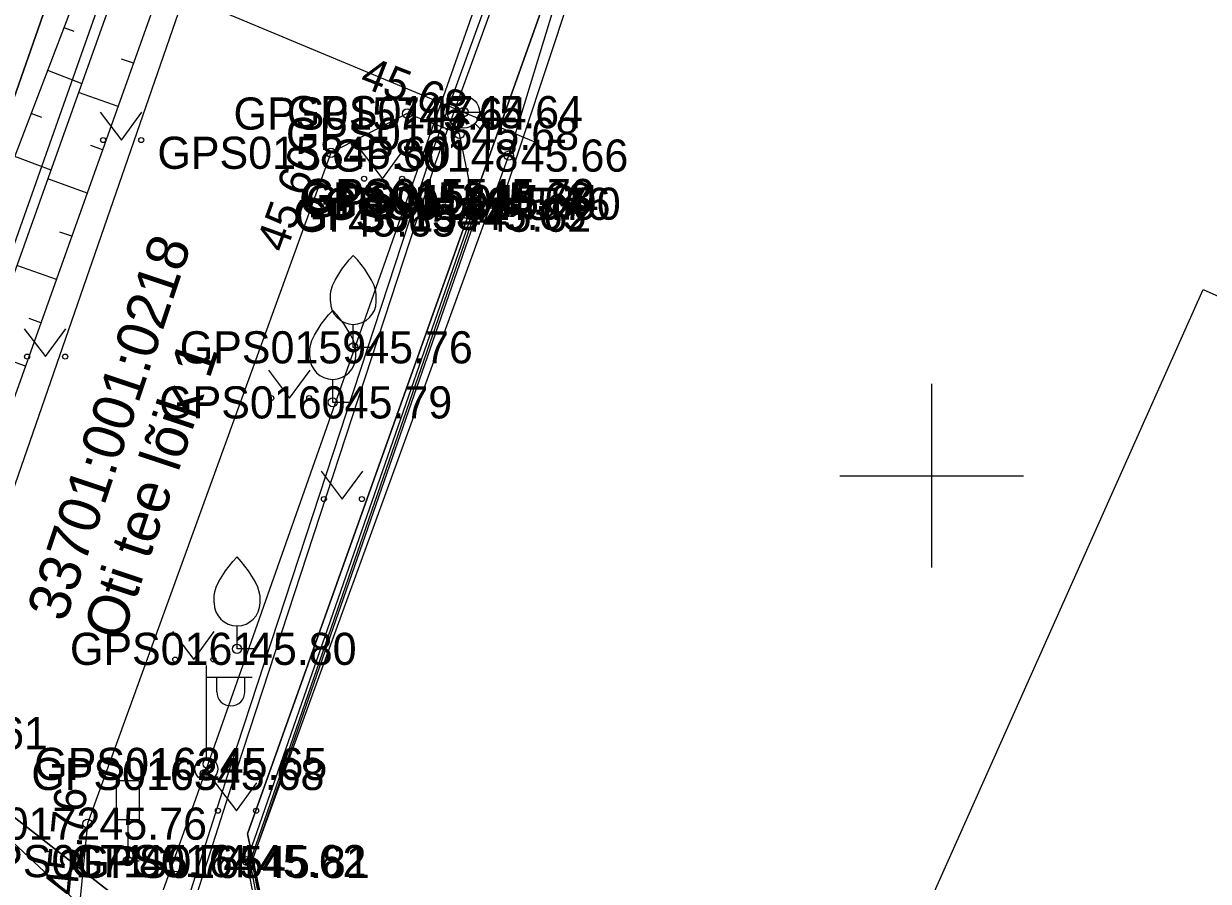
# Model space of a CAD drawing. Extents: x 551623 to 559850, y 6561220 to 6567135.
# Drawn here: x 557080.23 to 557106.03, y 6565491.17 to 6565509.85 of the extents above; entities that cross this region are included whole.
import ezdxf

# ---------------------------------------------------------------- set-up
doc = ezdxf.new("R2010")
doc.units = 0
for name, color, linetype in [('AED', 7, 'Continuous'), ('HALJASTUS', 7, 'Continuous'), ('Hoone Elu- või ühiskondlik hoone', 7, 'Continuous'), ('KORGUS-EH2000', 7, 'Continuous'), ('KPOHULIIN', 7, 'Continuous'), ('KTRASS', 7, 'Continuous'), ('LIIKLUS', 7, 'Continuous'), ('MOOTKORG-EH2000', 7, 'Continuous'), ('MOOTMPUNKT', 7, 'Continuous'), ('MOOTNR', 7, 'Continuous'), ('MOOTPIIR', 7, 'Continuous'), ('MPKAABEL', 7, 'Continuous'), ('MPOHULIIN', 7, 'Continuous'), ('PIIR', 7, 'Continuous'), ('POST', 7, 'Continuous'), ('PUU', 7, 'Continuous'), ('RELJEEF', 7, 'Continuous'), ('TEE', 7, 'Continuous'), ('VKAEV', 7, 'Continuous'), ('VORK', 7, 'Continuous'), ('VTRASS', 7, 'Continuous')]:
    doc.layers.add(name, color=color, linetype=linetype)

msp = doc.modelspace()

# ---------------------------------------------------------------- linework, layer by layer
at = {"layer": 'AED'}
for p, q in [((557092.603, 6565511.899), (557090.629, 6565505.926)), ((557090.504, 6565506.051), (557090.504, 6565505.801)), ((557090.504, 6565506.051), (557090.754, 6565506.051)), ((557090.754, 6565506.051), (557090.754, 6565505.801)), ((557090.504, 6565505.801), (557090.754, 6565505.801))]:
    msp.add_line(p, q, dxfattribs=at)
for points in [[(557085.945, 6565487.764), (557085.846, 6565487.745), (557085.091, 6565491.609), (557089.985, 6565505.663), (557089.881, 6565505.705), (557090.01, 6565506.039), (557090.394, 6565505.891), (557090.266, 6565505.557), (557090.079, 6565505.63), (557085.195, 6565491.601), (557085.945, 6565487.764)], [(557085.902, 6565487.674), (557085.16, 6565491.59), (557090.147, 6565505.982), (557090.629, 6565505.926)]]:
    msp.add_lwpolyline(points, dxfattribs=at)
at = {"layer": 'HALJASTUS'}
for p, q in [((557081.896, 6565507.919), (557082.36, 6565507.312)), ((557082.36, 6565507.312), (557082.805, 6565507.919)), ((557087.58, 6565507.075), (557088.043, 6565506.468)), ((557088.043, 6565506.468), (557088.489, 6565507.075)), ((557080.241, 6565503.201), (557080.704, 6565502.594)), ((557080.704, 6565502.594), (557081.15, 6565503.201)), ((557085.558, 6565502.299), (557086.021, 6565501.692)), ((557086.021, 6565501.692), (557086.467, 6565502.299)), ((557086.704, 6565500.1), (557087.167, 6565499.493)), ((557087.167, 6565499.493), (557087.613, 6565500.1)), ((557083.468, 6565496.605), (557083.931, 6565495.998)), ((557083.931, 6565495.998), (557084.377, 6565496.605)), ((557084.398, 6565493.313), (557084.861, 6565492.706)), ((557084.861, 6565492.706), (557085.307, 6565493.313))]:
    msp.add_line(p, q, dxfattribs=at)
for centre in [(557081.959, 6565507.312), (557082.787, 6565507.312), (557087.642, 6565506.468), (557088.471, 6565506.468), (557080.303, 6565502.594), (557081.132, 6565502.594), (557085.62, 6565501.692), (557086.449, 6565501.692), (557086.766, 6565499.493), (557087.595, 6565499.493), (557083.53, 6565495.998), (557084.359, 6565495.998), (557084.46, 6565492.706), (557085.289, 6565492.706)]:
    msp.add_circle(centre, 0.055, dxfattribs=at)
at = {"layer": 'Hoone Elu- või ühiskondlik hoone'}
msp.add_lwpolyline([(557099.49, 6565489.659), (557105.914, 6565504.056), (557119.667, 6565497.918), (557115.076, 6565487.63), (557111.494, 6565489.228), (557109.661, 6565485.12)], close=True, dxfattribs=at)
at = {"layer": 'KORGUS-EH2000'}
for centre in [(557089.721, 6565507.445), (557086.921, 6565507.034), (557089.881, 6565505.705), (557081.618, 6565492.424), (557085.091, 6565491.609)]:
    msp.add_circle(centre, 0.1, dxfattribs=at)
at = {"layer": 'KPOHULIIN'}
msp.add_lwpolyline([(557033.153, 6565351.076), (557050.554, 6565399.565), (557067.065, 6565445.505), (557084.207, 6565493.616), (557103.697, 6565548.895), (557103.697, 6565548.895), (557136.898, 6565642.401), (557153.703, 6565689.258)], dxfattribs=at)
at = {"layer": 'KTRASS'}
msp.add_lwpolyline([(557074.882, 6565496.793), (557106.57, 6565467.178), (557130.902, 6565448.345), (557153.936, 6565428.332), (557155.296, 6565415.026), (557154.654, 6565400.355)], dxfattribs=at)
at = {"layer": 'LIIKLUS'}
for p, q in [((557082.246, 6565493.358), (557082.246, 6565492.508)), ((557082.746, 6565493.358), (557082.246, 6565493.358)), ((557082.746, 6565493.358), (557082.746, 6565492.508)), ((557082.746, 6565492.508), (557082.246, 6565492.508)), ((557082.496, 6565492.508), (557082.496, 6565491.608)), ((557082.746, 6565491.608), (557082.496, 6565491.608))]:
    msp.add_line(p, q, dxfattribs=at)
at = {"layer": 'MOOTMPUNKT'}
for centre in [(557089.807, 6565507.919), (557088.579, 6565507.888), (557089.721, 6565507.445), (557086.921, 6565507.034), (557090.794, 6565506.973), (557090.064, 6565506.115), (557090.01, 6565506.039), (557090.147, 6565505.982), (557090.406, 6565505.922), (557090.629, 6565505.926), (557089.881, 6565505.705), (557089.985, 6565505.663), (557087.407, 6565502.797), (557086.959, 6565501.598), (557084.876, 6565496.231), (557084.238, 6565493.725), (557084.175, 6565493.506), (557081.618, 6565492.424), (557082.496, 6565491.608), (557085.091, 6565491.609), (557085.16, 6565491.59)]:
    msp.add_circle(centre, 0.1, dxfattribs=at)
at = {"layer": 'MOOTPIIR'}
msp.add_lwpolyline([(557123.745, 6565457.887), (557086.02, 6565487.88), (557085.195, 6565491.601), (557090.794, 6565506.973), (557092.421, 6565512.313), (557096.003, 6565522.5), (557100.007, 6565533.93)], dxfattribs=at)
at = {"layer": 'MPKAABEL'}
for points in [[(557105.948, 6565552.538), (557105.509, 6565552.544), (557103.165, 6565546.339), (557100.207, 6565538.214), (557099.367, 6565534.535), (557097.281, 6565528.61), (557094.889, 6565521.38), (557092.717, 6565516.421), (557091.623, 6565513.935), (557089.057, 6565506.872), (557084.72, 6565493.643), (557083.163, 6565488.768), (557080.193, 6565481.254), (557079.927, 6565481.17), (557074.171, 6565485.645), (557071.815, 6565488.222), (557065.445, 6565493.431), (557060.561, 6565496.745), (557053.766, 6565501.663), (557042.922, 6565510.883), (557041.82, 6565512.055), (557041.484, 6565511.936)], [(557093.168, 6565516.078), (557092.779, 6565516.189), (557091.762, 6565513.879), (557089.199, 6565506.823), (557084.863, 6565493.597), (557083.304, 6565488.717), (557080.334, 6565481.203), (557081.334, 6565479.859), (557093.461, 6565470.617), (557109.919, 6565457.713), (557112.862, 6565455.31), (557115.729, 6565452.713), (557121.786, 6565447.765), (557127.108, 6565443.435), (557128.403, 6565442.736), (557128.547, 6565442.26)]]:
    msp.add_lwpolyline(points, dxfattribs=at)
at = {"layer": 'MPOHULIIN'}
msp.add_lwpolyline([(557050.554, 6565399.565), (557067.065, 6565445.505), (557084.207, 6565493.616), (557103.697, 6565548.895), (557120.292, 6565595.621), (557120.292, 6565595.621), (557153.703, 6565689.258)], dxfattribs=at)
at = {"layer": 'PIIR'}
for points in [[(557143.03, 6565692.36), (557157.5, 6565654.27), (557142.14, 6565653.78), (557122.77, 6565599.28), (557106.21, 6565552.32), (557093.58, 6565515.97), (557085.1, 6565492.2), (557086.02, 6565487.88), (557073.92, 6565497.32), (557076.42, 6565497.95), (557098, 6565559.71), (557096.67, 6565561.36), (557100.66, 6565572.69), (557102.77, 6565573.26), (557114.53, 6565606.57), (557127.78, 6565643.89), (557142.97, 6565686.18)], [(557025.39, 6565597.47), (557102.77, 6565573.26), (557100.66, 6565572.69), (557096.67, 6565561.36), (557098, 6565559.71), (557076.42, 6565497.95), (557073.92, 6565497.32), (557050.16, 6565517.1), (557050.04, 6565519.69), (557042.48, 6565527.46), (557038.28, 6565523.47), (557016.16, 6565569.02)], [(557093.58, 6565515.97), (557148.5, 6565493.52), (557141.97, 6565474.84), (557133.47, 6565450.53), (557086.02, 6565487.88), (557085.1, 6565492.2)]]:
    msp.add_lwpolyline(points, close=True, dxfattribs=at)
msp.add_lwpolyline([(557128.11, 6565441.77), (557080.53, 6565479.22), (557071.98, 6565485.55), (557041.27, 6565511.5), (557033.78, 6565519.2), (557038.28, 6565523.47), (557042.48, 6565527.46), (557050.04, 6565519.69), (557050.16, 6565517.1), (557073.92, 6565497.32), (557086.02, 6565487.88), (557133.47, 6565450.53)], dxfattribs=at)
at = {"layer": 'POST'}
for p, q in [((557084.207, 6565493.866), (557084.207, 6565495.866)), ((557084.207, 6565495.616), (557085.207, 6565495.616)), ((557084.433, 6565495.295), (557084.433, 6565495.616)), ((557085.046, 6565495.295), (557085.046, 6565495.616)), ((557084.207, 6565493.616), (557084.207, 6565493.616))]:
    msp.add_line(p, q, dxfattribs=at)
msp.add_circle((557084.207, 6565493.616), 0.25, dxfattribs=at)
msp.add_arc((557084.74, 6565495.295), 0.306, 180, 0, dxfattribs=at)
at = {"layer": 'PUU'}
for p, q in [((557087.407, 6565502.797), (557087.407, 6565503.297)), ((557087.807, 6565502.797), (557087.407, 6565502.797)), ((557086.959, 6565501.598), (557086.959, 6565502.098)), ((557087.359, 6565501.598), (557086.959, 6565501.598)), ((557084.876, 6565496.231), (557084.876, 6565496.731)), ((557085.276, 6565496.231), (557084.876, 6565496.231))]:
    msp.add_line(p, q, dxfattribs=at)
for points in [[(557086.907, 6565503.797), (557086.907, 6565503.947), (557086.917, 6565504.012), (557086.952, 6565504.142), (557087.012, 6565504.262), (557087.157, 6565504.497), (557087.317, 6565504.702), (557087.407, 6565504.797)], [(557087.907, 6565503.797), (557087.907, 6565503.947), (557087.897, 6565504.012), (557087.862, 6565504.142), (557087.802, 6565504.262), (557087.657, 6565504.497), (557087.497, 6565504.702), (557087.407, 6565504.797)], [(557086.459, 6565502.598), (557086.459, 6565502.748), (557086.469, 6565502.813), (557086.504, 6565502.943), (557086.564, 6565503.063), (557086.709, 6565503.298), (557086.869, 6565503.503), (557086.959, 6565503.598)], [(557087.459, 6565502.598), (557087.459, 6565502.748), (557087.449, 6565502.813), (557087.414, 6565502.943), (557087.354, 6565503.063), (557087.209, 6565503.298), (557087.049, 6565503.503), (557086.959, 6565503.598)], [(557084.376, 6565497.231), (557084.376, 6565497.381), (557084.386, 6565497.446), (557084.421, 6565497.576), (557084.481, 6565497.696), (557084.626, 6565497.931), (557084.786, 6565498.136), (557084.876, 6565498.231)], [(557085.376, 6565497.231), (557085.376, 6565497.381), (557085.366, 6565497.446), (557085.331, 6565497.576), (557085.271, 6565497.696), (557085.126, 6565497.931), (557084.966, 6565498.136), (557084.876, 6565498.231)]]:
    msp.add_lwpolyline(points, dxfattribs=at)
msp.add_circle((557083.555, 6565491.497), 0.125, dxfattribs=at)
for centre in [(557087.407, 6565503.797), (557086.959, 6565502.598), (557084.876, 6565497.231)]:
    msp.add_arc(centre, 0.5, 180, 0, dxfattribs=at)
at = {"layer": 'RELJEEF'}
for p, q in [((557081.101, 6565509.765), (557081.319, 6565509.682)), ((557082.618, 6565508.983), (557082.36, 6565509.075)), ((557080.744, 6565508.831), (557081.492, 6565508.545)), ((557082.283, 6565508.041), (557081.422, 6565508.348)), ((557080.387, 6565507.897), (557080.618, 6565507.809)), ((557080.03, 6565506.963), (557080.821, 6565506.661)), ((557081.947, 6565507.099), (557081.689, 6565507.191)), ((557081.611, 6565506.157), (557080.751, 6565506.464)), ((557081.276, 6565505.215), (557081.017, 6565505.307)), ((557080.94, 6565504.273), (557080.079, 6565504.58)), ((557080.604, 6565503.331), (557080.346, 6565503.424)), ((557080.269, 6565502.389), (557079.407, 6565502.696))]:
    msp.add_line(p, q, dxfattribs=at)
for points in [[(557089.03, 6565541.834), (557091.192, 6565540.217), (557091.524, 6565539.458), (557087.21, 6565526.6), (557082.458, 6565513.315), (557075.376, 6565494.786), (557076.066, 6565494.069), (557077.359, 6565494.226), (557084.047, 6565512.991), (557088.801, 6565526.211), (557093.326, 6565539.178), (557092.57, 6565539.97), (557091.35, 6565541.164), (557089.491, 6565542.364)], [(557089.47, 6565541.899), (557090.632, 6565541.186), (557091.6, 6565540.305), (557092.402, 6565539.265), (557087.839, 6565526.415), (557083.151, 6565513.197), (557076.503, 6565494.551)]]:
    msp.add_lwpolyline(points, dxfattribs=at)
at = {"layer": 'TEE'}
for points in [[(557094.385, 6565540.223), (557089.288, 6565525.984), (557088.839, 6565525.533), (557087.571, 6565522.643), (557087.743, 6565521.936), (557084.5, 6565512.704), (557078.154, 6565494.394), (557076.49, 6565493.404), (557074.726, 6565493.342), (557073.086, 6565494.198), (557069.049, 6565497.308), (557063.877, 6565501.27), (557060.637, 6565504.217), (557057.29, 6565506.554), (557054.112, 6565508.272), (557052.882, 6565508.658), (557051.189, 6565510.415), (557048.91, 6565512.484), (557047.278, 6565515.906), (557045.38, 6565518.963), (557040.249, 6565523.777), (557038.79, 6565525.281)], [(557090.01, 6565506.039), (557089.721, 6565507.445), (557088.579, 6565507.888), (557086.921, 6565507.034), (557081.618, 6565492.424), (557081.45, 6565490.731), (557081.794, 6565488.652), (557082.734, 6565486.721), (557083.97, 6565485.492), (557091.424, 6565479.076), (557096.654, 6565474.678), (557112.059, 6565462.242)]]:
    msp.add_lwpolyline(points, dxfattribs=at)
at = {"layer": 'VKAEV'}
for p, q in [((557089.457, 6565507.919), (557090.157, 6565507.919)), ((557089.56, 6565507.671), (557089.42, 6565507.532)), ((557090.055, 6565507.671), (557090.194, 6565507.532))]:
    msp.add_line(p, q, dxfattribs=at)
msp.add_circle((557089.807, 6565507.919), 0.35, dxfattribs=at)
at = {"layer": 'VORK'}
for p, q in [((557100, 6565502), (557100, 6565498)), ((557098, 6565500), (557102, 6565500))]:
    msp.add_line(p, q, dxfattribs=at)
at = {"layer": 'VTRASS'}
for points in [[(557145.322, 6565689.495), (557134.032, 6565659.135), (557130.382, 6565646.475), (557120.112, 6565618.925), (557118.572, 6565614.685), (557109.512, 6565589.115), (557108.482, 6565586.205), (557104.61, 6565573.91), (557101.828, 6565566.771), (557100.892, 6565564.715), (557100.207, 6565563.094), (557095.302, 6565548.745), (557082.162, 6565511.115), (557077.662, 6565498.385), (557074.832, 6565487.185), (557073.992, 6565486.035), (557070.902, 6565479.045), (557049.552, 6565418.835), (557036.81, 6565383.508), (557036.652, 6565383.055), (557029.612, 6565366.205)], [(557082.162, 6565511.115), (557089.807, 6565507.919), (557091.409, 6565507.249)]]:
    msp.add_lwpolyline(points, dxfattribs=at)

# ---------------------------------------------------------------- texts
at = {"layer": 'KORGUS-EH2000'}
for s, rotation, p in [(' 45.68', 338.7972, (557087.273, 6565508.589)), (' 45.60', 70.0523, (557085.845, 6565504.585)), (' 45.76', 84.3501, (557081.357, 6565490.589))]:
    msp.add_text(s, height=0.7, rotation=rotation, dxfattribs=at).set_placement(p)
for s, p in [(' 45.65', (557087.035, 6565505.21)), (' 45.62', (557085.091, 6565491.259))]:
    msp.add_text(s, height=0.7, dxfattribs=at).set_placement(p)
at = {"layer": 'MOOTKORG-EH2000'}
for s, p in [(' 45.64', (557088.579, 6565507.538)), (' 45.64', (557089.807, 6565507.569)), (' 45.68', (557089.721, 6565507.095)), (' 45.60', (557086.921, 6565506.684)), (' 45.66', (557090.794, 6565506.623)), (' 45.70', (557090.064, 6565505.765)), (' 45.68', (557090.01, 6565505.689)), (' 45.84', (557090.147, 6565505.632)), (' 45.76', (557090.406, 6565505.572)), (' 45.90', (557090.629, 6565505.576)), (' 45.65', (557089.881, 6565505.355)), (' 45.62', (557089.985, 6565505.313)), (' 45.76', (557087.407, 6565502.447)), (' 45.79', (557086.959, 6565501.248)), (' 45.80', (557084.876, 6565495.881)), (' 45.61', (557078.154, 6565494.044)), (' 45.65', (557084.238, 6565493.375)), (' 45.68', (557084.175, 6565493.156)), (' 45.76', (557081.618, 6565492.074)), (' 45.74', (557082.496, 6565491.258)), (' 45.62', (557085.091, 6565491.259)), (' 45.81', (557085.16, 6565491.24))]:
    msp.add_text(s, height=0.7, dxfattribs=at).set_placement(p)
at = {"layer": 'MOOTNR'}
for s, p in [('GPS0157 ', (557084.799, 6565507.538)), ('GPS0147 ', (557085.957, 6565507.569)), ('GPS0156 ', (557085.941, 6565507.095)), ('GPS0158 ', (557083.141, 6565506.684)), ('GPS0148 ', (557086.944, 6565506.623)), ('GPS0155 ', (557086.285, 6565505.765)), ('GPS0152 ', (557086.23, 6565505.689)), ('GPS0150 ', (557086.367, 6565505.632)), ('GPS0151 ', (557086.766, 6565505.572)), ('GPS0149 ', (557086.78, 6565505.576)), ('GPS0153 ', (557086.101, 6565505.355)), ('GPS0154 ', (557086.135, 6565505.313)), ('GPS0159 ', (557083.627, 6565502.447)), ('GPS0160 ', (557083.179, 6565501.248)), ('GPS0161 ', (557081.236, 6565495.881)), ('GPS0162 ', (557080.459, 6565493.375)), ('GPS0163 ', (557080.395, 6565493.156)), ('GPS0172 ', (557077.838, 6565492.074)), ('GPS0171 ', (557078.857, 6565491.258)), ('GPS0164 ', (557081.242, 6565491.259)), ('GPS0165 ', (557081.381, 6565491.24))]:
    msp.add_text(s, height=0.7, dxfattribs=at).set_placement(p)
at = {"layer": 'PIIR'}
for s, p in [('33701:001:0218', (557081.132, 6565496.788)), ('Oti tee lõik 1', (557082.365, 6565496.377))]:
    msp.add_text(s, height=0.9, rotation=71.549, dxfattribs=at).set_placement(p)

doc.saveas('drawing.dxf')
